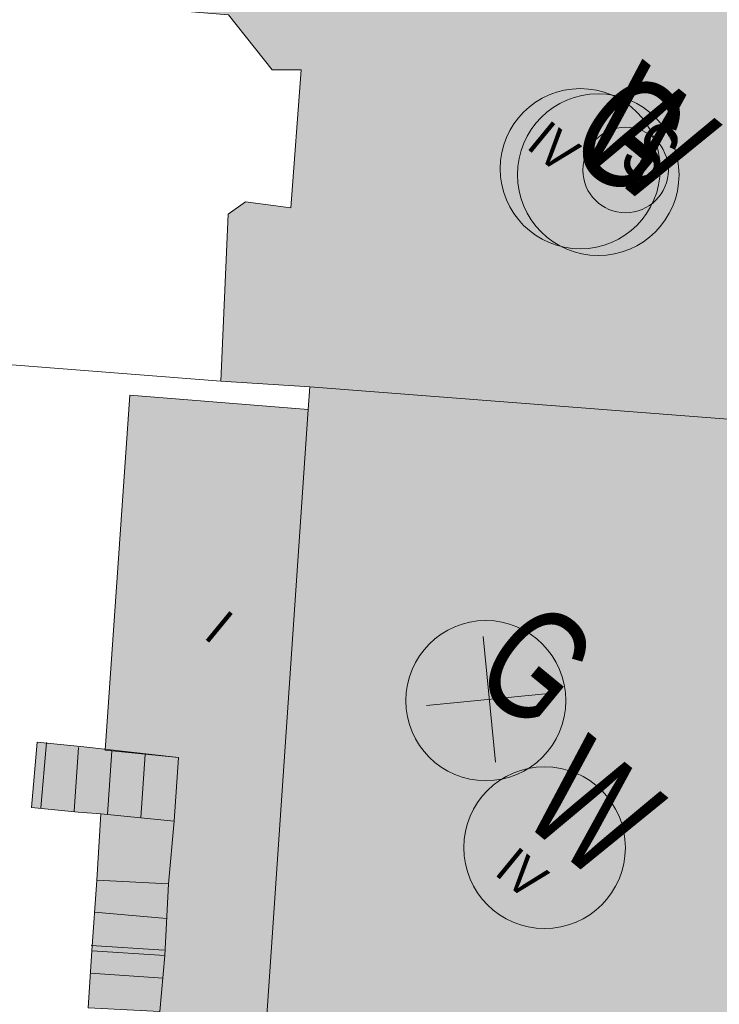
# Model space of a CAD drawing. Header units: metres. Extents: x -740 to 758, y -633 to 854.
# Tile 285 of 656: x -71 to -55, y -450 to -428. Entities that reach past the tile are written whole.
import ezdxf

# ---------------------------------------------------------------- set-up
doc = ezdxf.new("R2010")
doc.units = ezdxf.units.M
doc.header["$MEASUREMENT"] = 0
for name, color, linetype in [('Gas.LOVION', 7, 'Continuous'), ('Grundkarte.LOVION', 7, 'Continuous'), ('Grundkarte_Text.LOVION', 7, 'Continuous'), ('Strom.LOVION', 7, 'Continuous'), ('Wasser.LOVION', 7, 'Continuous')]:
    doc.layers.add(name, color=color, linetype=linetype)
doc.styles.add('ERSTELLTER_STIL_1', font='arial.ttf')

msp = doc.modelspace()

# ---------------------------------------------------------------- hatches: boundary and pattern name
at = {"layer": 'Grundkarte.LOVION', "linetype": 'Continuous', "lineweight": 18}
for color, points in [(9, [(-65.063, -432.087), (-66.081, -431.95), (-66.468, -432.224), (-66.634, -435.964), (-64.641, -436.095), (-53.146, -436.981), (-52.789, -433.074), (-52.938, -433.059), (-52.721, -429.846), (-51.762, -429.072), (-51.658, -427.111), (-52.446, -426.302), (-52.387, -425.705), (-66.056, -424.647), (-68.854, -424.448), (-69.142, -427.55), (-66.461, -427.761), (-65.483, -428.995), (-64.833, -428.991)]), (9, [(-64.641, -436.095), (-64.68, -436.601), (-65.954, -455.316), (-65.032, -455.374), (-54.523, -456.149), (-54.058, -448.508), (-53.584, -448.521), (-53.269, -444.795), (-53.716, -444.75), (-53.146, -436.981)]), (9, [(-69.694, -451.219), (-69.946, -454.997), (-65.954, -455.316), (-64.68, -436.601), (-68.672, -436.282), (-69.225, -444.227), (-67.584, -444.392), (-67.681, -445.82), (-67.809, -447.222), (-67.889, -448.826), (-68.003, -450.078), (-68.091, -451.299)]), (254, [(-69.828, -445.616), (-69.322, -445.656), (-67.681, -445.82), (-67.584, -444.392), (-69.705, -444.156), (-70.75, -444.051), (-70.873, -445.512)]), (254, [(-67.809, -447.222), (-67.681, -445.82), (-69.322, -445.656), (-69.413, -447.142)]), (254, [(-67.889, -448.826), (-67.809, -447.222), (-69.413, -447.142), (-69.525, -448.72)]), (254, [(-68.003, -450.078), (-67.889, -448.826), (-69.525, -448.72), (-69.607, -449.999)])]:
    msp.add_hatch(color=color, dxfattribs=at).paths.add_polyline_path(points)

# ---------------------------------------------------------------- linework, layer by layer
at = {"layer": 'Gas.LOVION', "color": 1, "linetype": 'Continuous', "lineweight": 18}
for points in [[(-60.755, -441.685), (-60.48, -444.496)], [(-62.023, -443.228), (-59.212, -442.953)]]:
    msp.add_lwpolyline(points, dxfattribs=at)
at = {"layer": 'Gas.LOVION', "color": 5, "linetype": 'Continuous', "lineweight": 18}
for centre in [(-58.582, -431.209), (-60.697, -443.12)]:
    msp.add_circle(centre, 1.793, dxfattribs=at)
at = {"layer": 'Grundkarte.LOVION', "color": 253, "linetype": 'Continuous', "lineweight": 18}
for points in [[(-66.634, -435.964), (-81.258, -434.823), (-83.173, -427.326), (-82.88, -423.366), (-82.089, -412.116), (-81.323, -400.899), (-79.831, -401.049), (-74.203, -401.474), (-73.978, -398.644), (-72.761, -381.767), (-61.836, -382.561), (-49.366, -383.44), (-45.615, -383.723), (-47.04, -403.606), (-47.837, -414.797), (-48.603, -426.014), (-49.427, -437.238), (-53.146, -436.981), (-64.641, -436.095)], [(-81.258, -434.823), (-66.634, -435.964), (-64.641, -436.095), (-53.146, -436.981), (-49.427, -437.238), (-50.888, -456.444), (-54.523, -456.149), (-65.032, -455.374), (-65.954, -455.316), (-69.946, -454.997), (-80.306, -454.237), (-78.647, -445.208)]]:
    msp.add_lwpolyline(points, close=True, dxfattribs=at)
at = {"layer": 'Grundkarte.LOVION', "color": 8, "linetype": 'Continuous', "lineweight": 18}
for points in [[(-82.88, -423.366), (-68.854, -424.448), (-66.056, -424.647), (-52.387, -425.705), (-48.603, -426.014), (-49.427, -437.238), (-53.146, -436.981), (-64.641, -436.095), (-66.634, -435.964), (-81.258, -434.823), (-83.173, -427.326)], [(-65.063, -432.087), (-64.833, -428.991), (-65.483, -428.995), (-66.461, -427.761), (-69.142, -427.55), (-68.854, -424.448), (-66.056, -424.647), (-52.387, -425.705), (-52.446, -426.302), (-51.658, -427.111), (-51.762, -429.072), (-52.721, -429.846), (-52.938, -433.059), (-52.789, -433.074), (-53.146, -436.981), (-64.641, -436.095), (-66.634, -435.964), (-66.468, -432.224), (-66.081, -431.95)], [(-81.258, -434.823), (-66.634, -435.964), (-64.641, -436.095), (-53.146, -436.981), (-49.427, -437.238), (-50.888, -456.444), (-54.523, -456.149), (-65.032, -455.374), (-65.954, -455.316), (-69.946, -454.997), (-80.306, -454.237), (-78.647, -445.208)], [(-64.641, -436.095), (-53.146, -436.981), (-53.716, -444.75), (-53.269, -444.795), (-53.584, -448.521), (-54.058, -448.508), (-54.523, -456.149), (-65.032, -455.374), (-65.954, -455.316), (-64.68, -436.601)], [(-69.694, -451.219), (-68.091, -451.299), (-68.003, -450.078), (-67.889, -448.826), (-67.809, -447.222), (-67.681, -445.82), (-67.584, -444.392), (-69.225, -444.227), (-68.672, -436.282), (-64.68, -436.601), (-65.954, -455.316), (-69.946, -454.997)]]:
    msp.add_lwpolyline(points, close=True, dxfattribs=at)
at = {"layer": 'Grundkarte.LOVION', "color": 251, "linetype": 'Continuous', "lineweight": 13}
for points in [[(-69.828, -445.616), (-70.873, -445.512), (-70.75, -444.051), (-69.705, -444.156), (-67.584, -444.392), (-67.681, -445.82), (-69.322, -445.656)], [(-67.809, -447.222), (-69.413, -447.142), (-69.322, -445.656), (-67.681, -445.82)], [(-67.889, -448.826), (-69.525, -448.72), (-69.413, -447.142), (-67.809, -447.222)], [(-68.003, -450.078), (-69.607, -449.999), (-69.525, -448.72), (-67.889, -448.826)]]:
    msp.add_lwpolyline(points, close=True, dxfattribs=at)
for points in [[(-70.542, -444.061), (-70.665, -445.521)], [(-69.822, -444.168), (-69.919, -445.596)], [(-69.076, -444.242), (-69.173, -445.671)], [(-68.33, -444.317), (-68.427, -445.745)], [(-69.462, -447.856), (-67.852, -447.995)], [(-69.536, -448.603), (-67.901, -448.709)], [(-69.564, -449.226), (-67.928, -449.332)]]:
    msp.add_lwpolyline(points, dxfattribs=at)
at = {"layer": 'Grundkarte.LOVION', "color": 8, "linetype": 'Continuous', "lineweight": 18}
for points in [[(-67.584, -444.392), (-67.681, -445.82)], [(-69.413, -447.142), (-67.809, -447.222)]]:
    msp.add_lwpolyline(points, dxfattribs=at)
at = {"layer": 'Strom.LOVION', "color": 1, "linetype": 'Continuous', "lineweight": 18}
msp.add_circle((-57.566, -431.238), 0.958, dxfattribs=at)
at = {"layer": 'Wasser.LOVION', "color": 94, "linetype": 'Continuous', "lineweight": 18}
for centre in [(-58.179, -431.343), (-59.381, -446.411)]:
    msp.add_circle(centre, 1.811, dxfattribs=at)

# ---------------------------------------------------------------- texts
at = {"layer": 'Gas.LOVION', "color": 5, "linetype": 'Continuous', "lineweight": 18, "char_height": 2.48981, "attachment_point": 7, "rotation": 320.5841, "style": 'ERSTELLTER_STIL_1'}
for insert in [(-59.012, -430.791), (-61.115, -442.686)]:
    msp.add_mtext('{\\A1;\\W0.71562x;G}', dxfattribs=dict(at, insert=insert))
at = {"layer": 'Grundkarte_Text.LOVION', "color": 7, "linetype": 'Continuous', "lineweight": 13, "char_height": 0.83072, "attachment_point": 7, "rotation": 320.5836, "style": 'ERSTELLTER_STIL_1'}
for s, insert in [('{\\A1;\\W0.89455x;IV}', (-59.818, -430.73)), ('{\\A1;\\W0.89455x;I}', (-67.045, -441.698)), ('{\\A1;\\W0.89453x;IV}', (-60.533, -446.996))]:
    msp.add_mtext(s, dxfattribs=dict(at, insert=insert))
at = {"layer": 'Strom.LOVION', "color": 1, "linetype": 'Continuous', "lineweight": 18, "insert": (-57.802, -431.104), "char_height": 1.3744, "attachment_point": 7, "rotation": 320.5839, "style": 'ERSTELLTER_STIL_1'}
msp.add_mtext('{\\A1;\\W0.71557x;S}', dxfattribs=at)
at = {"layer": 'Wasser.LOVION', "color": 94, "linetype": 'Continuous', "lineweight": 18, "attachment_point": 7, "style": 'ERSTELLTER_STIL_1'}
for s, insert, char_height, rotation in [('{\\A1;\\W0.71563x;W}', (-58.778, -430.661), 2.48981, 320.5841), ('{\\A1;\\W0.71562x;W}', (-59.993, -445.735), 2.48983, 320.5838)]:
    msp.add_mtext(s, dxfattribs=dict(at, insert=insert, char_height=char_height, rotation=rotation))

doc.saveas('drawing.dxf')
